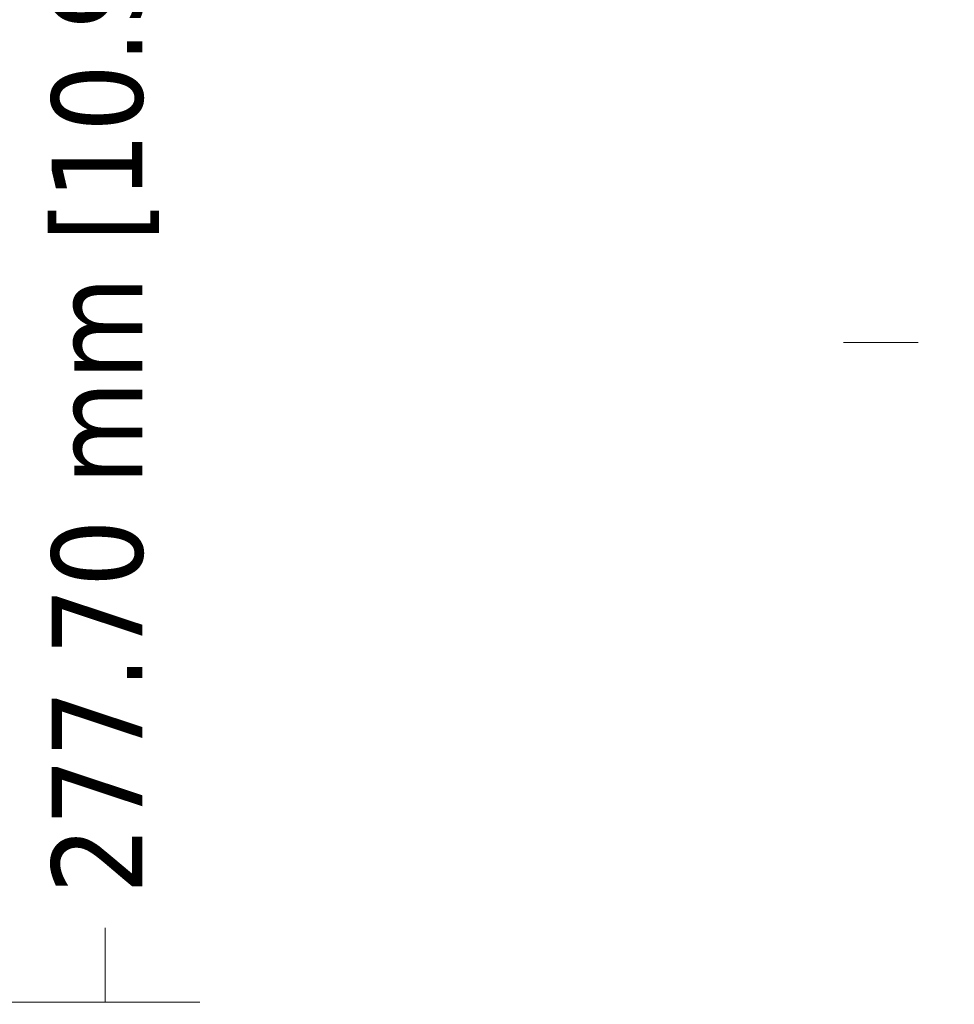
# Paper-space layout 'Sheet' of a CAD drawing. Header units: inches. Extents: x 0.2 to 10.8, y 0.2 to 8.3.
# Tile 276 of 545: x 4.2 to 5.4, y 4.8 to 6.1. Entities that reach past the tile are written whole.
import ezdxf

# ---------------------------------------------------------------- set-up
doc = ezdxf.new("R2010")
doc.units = ezdxf.units.IN
doc.header["$MEASUREMENT"] = 0
doc.layers.get('0').update_dxf_attribs({"lineweight": 5})
doc.styles.add('My Text', font='tahoma.ttf')
doc.dimstyles.new('My Dimension - mm [in] (ANSI)$0', dxfattribs={"dimtxt": 0.12, "dimasz": 0.098425, "dimexe": 0.125, "dimexo": 0.063, "dimgap": 0.031496, "dimtad": 0, "dimlfac": 250, "dimzin": 4, "dimdsep": 46, "dimtxsty": 'My Text', "dimblk": 'Filled-1', "dimcen": 0.09, "dimclrd": 1, "dimclre": 1, "dimclrt": 1, "dimadec": 1, "dimazin": 1, "dimtfac": 1, "dimtofl": 0, "dimtmove": 0, "dimatfit": 3, "dimfxl": 1, "dimtolj": 1, "dimtzin": 4, "dimlwd": -1, "dimlwe": -1, "dimarcsym": 0})

# ---------------------------------------------------------------- blocks, each defined once
blk = doc.blocks.new('*D6')
at = {"color": 1, "true_color": 0xff0000}
for p, q in [((4.2899, 4.8208), (4.2899, 4.9192)), ((3.5604, 4.8208), (4.4149, 4.8208)), ((4.2899, 4.7223), (4.2899, 3.8084)), ((3.5604, 3.71), (4.4149, 3.71))]:
    blk.add_line(p, q, dxfattribs=at)
at = {"layer": 'Defpoints', "color": 0}
for p in [(3.4974, 4.8208), (3.4974, 3.71), (4.2899, 3.71)]:
    blk.add_point(p, dxfattribs=at)
at = {"color": 1, "true_color": 0xff0000, "insert": (4.2899, 5.7841), "char_height": 0.12, "attachment_point": 5, "rotation": 90, "style": 'My Text'}
blk.add_mtext('\\A1;277.70 mm [10.933 in]', dxfattribs=at)
blk = doc.blocks.new('Filled-1')
blk = doc.blocks.new('*D9')
at = {"color": 1, "true_color": 0xff0000}
for p, q in [((5.4613, 5.5765), (5.4613, 5.8173)), ((5.7013, 5.5909), (5.7013, 5.8173)), ((5.3629, 5.6923), (5.2645, 5.6923)), ((5.7997, 5.6923), (5.8982, 5.6923))]:
    blk.add_line(p, q, dxfattribs=at)
at = {"layer": 'Defpoints', "color": 0}
for p in [(5.4613, 5.6923), (5.7013, 5.5279), (5.4613, 5.5135)]:
    blk.add_point(p, dxfattribs=at)
at = {"color": 1, "true_color": 0xff0000, "insert": (6.674, 5.6923), "char_height": 0.12, "attachment_point": 5, "style": 'My Text'}
blk.add_mtext('\\A1;60.00 mm [2.362 in]', dxfattribs=at)

psp = doc.layouts.new('Sheet')

# ---------------------------------------------------------------- dimensions: what is measured, and where the dimension line sits
dim = psp.add_linear_dim(base=(4.289867, 3.709957), p1=(3.497363, 4.820764), p2=(3.497363, 3.709957), angle=90, dimstyle='My Dimension - mm [in] (ANSI)$0', override={"dimpost": ' mm'})
dim.commit()
dim.dimension.update_dxf_attribs({"geometry": '*D6', "text_midpoint": (4.289867, 5.784117), "dimtype": 160})
dim = psp.add_linear_dim(base=(5.46131, 5.692323), p1=(5.70131, 5.527889), p2=(5.46131, 5.513519), dimstyle='My Dimension - mm [in] (ANSI)$0', override={"dimpost": ' mm'})
dim.commit()
dim.dimension.update_dxf_attribs({"geometry": '*D9', "text_midpoint": (6.673955, 5.692323), "dimtype": 160})

doc.saveas('drawing.dxf')
